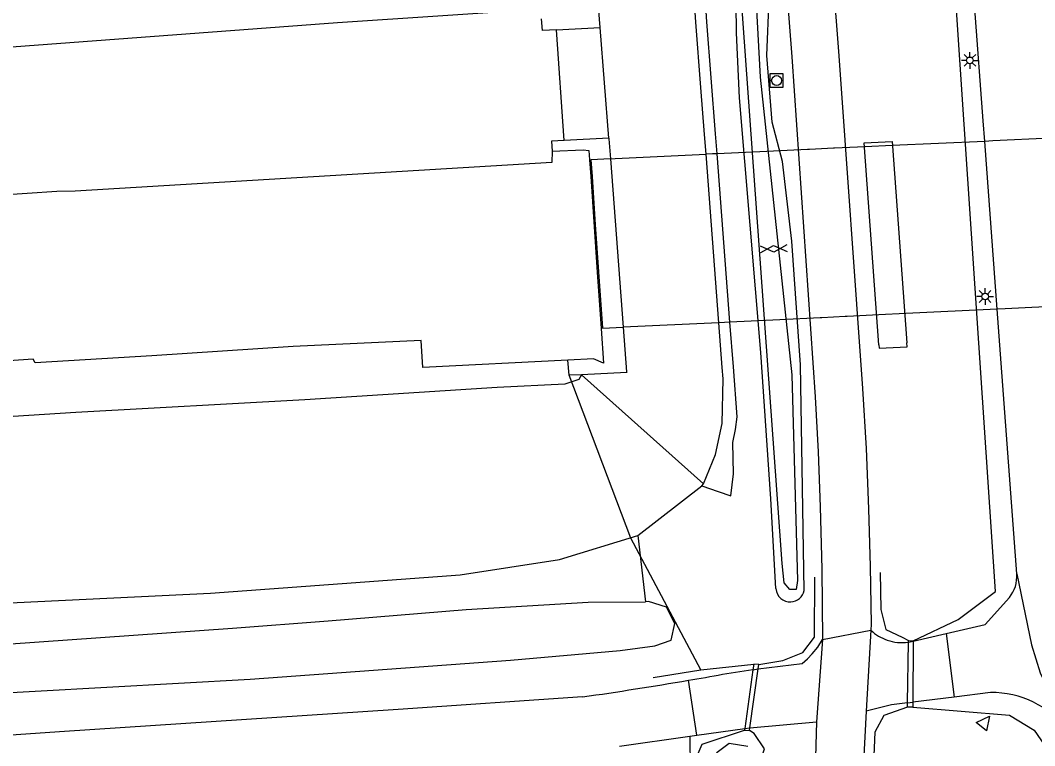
# Model space of a CAD drawing. Extents: x 126000 to 131009, y 393000 to 395500.
# Drawn here: x 130382.7 to 130458.9, y 394560.9 to 394615.4 of the extents above; entities that cross this region are included whole.
import ezdxf

# ---------------------------------------------------------------- set-up
doc = ezdxf.new("R2010")
doc.units = 0
for name, color, linetype in [('gg-afsc-lijn faunaraster', 7, 'Continuous'), ('gg-bbg-pilaar viaduct of brug', 7, 'Continuous'), ('gg-knt-BGT kruinlijn', 7, 'Continuous'), ('gg-knt-verharding', 7, 'Continuous'), ('gg-knt-verharding nz', 7, 'Continuous'), ('gg-kntw-bovenkant insteek waterloop', 7, 'Continuous'), ('gg-kwrk-faunavoorziening', 7, 'Continuous'), ('gg-kwrk-kunstwerk niveau 01', 7, 'Continuous'), ('gt-grn-groengrens', 7, 'Continuous'), ('gt-grn-weggrens', 7, 'Continuous'), ('gt-symb-gesloten verharding', 7, 'Continuous'), ('gt-symb-lichtmast', 7, 'Continuous'), ('gt-symb-rioolschacht', 7, 'Continuous'), ('gt-symb-waterafsluiter', 7, 'Continuous'), ('gx-grn-maaiveld', 7, 'Continuous')]:
    doc.layers.add(name, color=color, linetype=linetype)

# ---------------------------------------------------------------- blocks, each defined once
blk = doc.blocks.new('gt0-RS')
at = {"layer": 'gt-symb-rioolschacht'}
blk.add_lwpolyline([(-0.5, -0.5), (0.5, -0.5), (0.5, 0.5), (-0.5, 0.5)], close=True, dxfattribs=at)
blk.add_circle((0, 0), 0.375, dxfattribs=at)
blk = doc.blocks.new('gt0-LMAST')
at = {"layer": 'gt-symb-lichtmast'}
for p, q in [((-0.182, 0.173), (-0.447, 0.438)), ((-0.005, 0.246), (-0.005, 0.621)), ((0.172, 0.173), (0.437, 0.438)), ((-0.255, -0.004), (-0.63, -0.004)), ((-0.182, -0.181), (-0.447, -0.446)), ((-0.005, -0.254), (-0.005, -0.629)), ((0.437, -0.446), (0.172, -0.181)), ((0.245, -0.004), (0.62, -0.004))]:
    blk.add_line(p, q, dxfattribs=at)
blk.add_circle((-0.005, -0.004), 0.25, dxfattribs=at)
blk = doc.blocks.new('gt0-GESVH1')
at = {"layer": 'gt-symb-gesloten verharding'}
for p, q in [((-0.992, -0.261), (0.008, 0.239)), ((0.008, -0.261), (-0.992, 0.239)), ((0.008, 0.239), (1.008, -0.261)), ((1.008, 0.239), (0.008, -0.261))]:
    blk.add_line(p, q, dxfattribs=at)
blk = doc.blocks.new('gt0-WAFSL')
at = {"layer": 'gt-symb-waterafsluiter'}
for p, q in [((-0.5, -0.333), (0, 0.667)), ((0, 0.667), (0.5, -0.333)), ((0.5, -0.333), (-0.5, -0.333))]:
    blk.add_line(p, q, dxfattribs=at)

msp = doc.modelspace()

# ---------------------------------------------------------------- linework, layer by layer
at = {"layer": 'gg-afsc-lijn faunaraster'}
for p, q in [((130433.797, 394566.605), (130437.77, 394567.036)), ((130430.228, 394566.037), (130433.797, 394566.605))]:
    msp.add_line(p, q, dxfattribs=at)
for points in [[(130449.732, 394568.792), (130453.112, 394570.392), (130455.932, 394572.494), (130450.92, 394647.135), (130449.796, 394649.831), (130447.301, 394651.834), (130442.818, 394652.372)], [(130433.797, 394566.605), (130428.545, 394576.481), (130423.9, 394588.718)], [(130447.271, 394573.915), (130447.316, 394571.138), (130447.679, 394569.635), (130448.916, 394569.063), (130449.388, 394568.813)], [(130438.142, 394566.996), (130439.954, 394567.318), (130441.446, 394567.901), (130442.323, 394569.058), (130442.366, 394573.562)], [(130449.722, 394563.811), (130456.967, 394563.192), (130458.818, 394562.072), (130463.853, 394554.77), (130470.009, 394553.709), (130477.519, 394552.829), (130504.13, 394553.951), (130533.134, 394555.285)], [(130449.325, 394563.796), (130447.55, 394563.174), (130446.867, 394561.917), (130446.653, 394557.227)], [(130433.01, 394558.108), (130433.322, 394559.68), (130433.886, 394561.026), (130437.078, 394562.086)], [(130441.249, 394549.98), (130441.442, 394556.969), (130437.273, 394556.83), (130438.571, 394560.678), (130437.813, 394561.834), (130437.456, 394562.053)]]:
    msp.add_lwpolyline(points, dxfattribs=at)
at = {"layer": 'gg-bbg-pilaar viaduct of brug'}
for points in [[(130447.17, 394591.016), (130446.057, 394606.174), (130448.155, 394606.275), (130449.266, 394591.144)], [(130447.17, 394591.016), (130447.19, 394590.745), (130449.288, 394590.846), (130449.266, 394591.144)]]:
    msp.add_lwpolyline(points, dxfattribs=at)
at = {"layer": 'gg-knt-BGT kruinlijn'}
for p, q in [((130426.245, 394614.824), (130426.123, 394616.417)), ((130422.953, 394614.665), (130426.245, 394614.824)), ((130423.537, 394606.346), (130422.953, 394614.665)), ((130426.897, 394606.508), (130426.245, 394614.824)), ((130426.897, 394606.508), (130426.901, 394606.459)), ((130426.901, 394606.459), (130427.013, 394604.98)), ((130427.013, 394604.98), (130427.973, 394592.322)), ((130427.973, 394592.322), (130428.227, 394588.973)), ((130428.227, 394588.973), (130428.231, 394588.923)), ((130424.632, 394588.407), (130423.577, 394588.051)), ((130424.846, 394588.763), (130424.632, 394588.407)), ((130428.231, 394588.923), (130424.846, 394588.763)), ((130418.509, 394587.797), (130404.062, 394586.878)), ((130423.577, 394588.051), (130418.509, 394587.797)), ((130404.062, 394586.878), (130386.861, 394585.93)), ((130386.861, 394585.93), (130362.832, 394584.372))]:
    msp.add_line(p, q, dxfattribs=at)
at = {"layer": 'gg-knt-verharding'}
for p, q in [((130455.004, 394607.817), (130454.381, 394616.236)), ((130434.9, 394606.845), (130434.255, 394615.262)), ((130457.522, 394573.809), (130456.301, 394590.302)), ((130433.871, 394580.408), (130435.098, 394579.992)), ((130435.098, 394579.992), (130436.056, 394579.667)), ((130455.158, 394569.998), (130456.969, 394572.035)), ((130452.215, 394569.327), (130455.158, 394569.998)), ((130449.732, 394568.761), (130452.215, 394569.327)), ((130452.215, 394569.327), (130452.822, 394564.567)), ((130449.352, 394568.675), (130449.386, 394568.682)), ((130449.386, 394568.682), (130449.732, 394568.761)), ((130437.711, 394566.616), (130435.427, 394566.269)), ((130437.711, 394566.616), (130438.097, 394566.67)), ((130433.501, 394561.7), (130432.866, 394565.821)), ((130452.822, 394564.567), (130449.722, 394564.18)), ((130455.554, 394564.908), (130452.822, 394564.567)), ((130449.329, 394564.131), (130449.722, 394564.18)), ((130446.206, 394563.51), (130445.873, 394557.153)), ((130437.485, 394562.261), (130442.49, 394562.696)), ((130442.49, 394562.696), (130442.308, 394557.103)), ((130427.699, 394560.878), (130432.97, 394561.625)), ((130432.97, 394561.625), (130433.501, 394561.7)), ((130433.501, 394561.7), (130437.095, 394562.21)), ((130437.095, 394562.21), (130437.485, 394562.261))]:
    msp.add_line(p, q, dxfattribs=at)
for points in [[(130437.429, 394651.127), (130439.226, 394630.699), (130440.639, 394612.614), (130442.387, 394587.107), (130442.603, 394582.973), (130442.765, 394578.841), (130442.884, 394574.167), (130442.935, 394568.881)], [(130441.167, 394650.599), (130442.771, 394630.856), (130444.148, 394612.689), (130445.95, 394587.734), (130446.202, 394583.215), (130446.394, 394578.691), (130446.521, 394574.364), (130446.594, 394570.032), (130446.57, 394569.574)], [(130434.073, 394606.805), (130433.805, 394610.324), (130433.431, 394615.222)], [(130436.056, 394579.667), (130436.253, 394581.323), (130436.2, 394583.684), (130436.398, 394584.645), (130436.526, 394585.608), (130436.239, 394589.352)], [(130438.097, 394566.67), (130441.398, 394567.091), (130441.8, 394567.428), (130442.166, 394567.798), (130442.583, 394568.318), (130442.935, 394568.881)], [(130424.907, 394564.574), (130411.071, 394563.627), (130385.627, 394561.943), (130361.002, 394560.253), (130336.225, 394558.454), (130310.899, 394556.743), (130285.454, 394554.947), (130261.044, 394553.244), (130235.641, 394551.461), (130210.721, 394549.803), (130185.37, 394547.93), (130176.098, 394547.256)], [(130449.329, 394564.131), (130448.118, 394563.98), (130446.206, 394563.51)]]:
    msp.add_lwpolyline(points, dxfattribs=at)
for centre, radius, start, end in [((130455.027, 394573.614), 2.503, 320.89484, 4.47805), ((130448.91, 394572.072), 3.423, 226.87302, 250.93781), ((130448.917, 394572.081), 3.433, 250.86774, 277.27487), ((130376.471, 394895.748), 334.712, 279.69992, 280.14497), ((130381.346, 394868.629), 307.159, 278.1532, 279.65599), ((130455.621, 394557.763), 7.145, 37.09867, 90.53691)]:
    msp.add_arc(centre, radius, start, end, dxfattribs=at)
at = {"layer": 'gg-knt-verharding nz'}
for p, q in [((130433.431, 394615.222), (130433.313, 394616.76)), ((130434.255, 394615.262), (130434.137, 394616.8)), ((130455.118, 394606.282), (130455.004, 394607.817)), ((130434.186, 394605.316), (130434.073, 394606.805)), ((130435.014, 394605.354), (130434.9, 394606.845)), ((130456.051, 394593.681), (130455.118, 394606.282)), ((130435.147, 394592.669), (130434.186, 394605.316)), ((130435.982, 394592.709), (130435.014, 394605.354)), ((130456.301, 394590.302), (130456.051, 394593.681)), ((130435.403, 394589.312), (130435.147, 394592.669)), ((130436.239, 394589.352), (130435.982, 394592.709)), ((130446.57, 394569.574), (130446.206, 394563.51)), ((130442.935, 394568.881), (130442.49, 394562.696))]:
    msp.add_line(p, q, dxfattribs=at)
at = {"layer": 'gg-kntw-bovenkant insteek waterloop'}
for points in [[(130439.44, 394572.704), (130439.059, 394579.443), (130438.303, 394590.428), (130436.713, 394609.547), (130436.472, 394614.428), (130436.425, 394618.822), (130433.961, 394645.152), (130434.46, 394647.066)], [(130441.549, 394572.559), (130441.288, 394589.515), (130440.639, 394598.78), (130439.94, 394604.78), (130439.163, 394607.709), (130438.763, 394612.722), (130438.927, 394617.015), (130438.973, 394620.726), (130438.298, 394630.016), (130436.688, 394647.291)], [(130431.218, 394571.303), (130429.873, 394571.742), (130429.644, 394571.716)], [(130431.571, 394568.841), (130431.857, 394570.08), (130431.218, 394571.303)], [(130175.017, 394550.302), (130211.863, 394553.207), (130237.319, 394555.272), (130331.675, 394561.698), (130367.631, 394564.093), (130399.945, 394565.907), (130419.513, 394567.339), (130427.728, 394568.052), (130430.344, 394568.408), (130431.571, 394568.841)], [(130428.845, 394500), (130429.673, 394505.552), (130430.469, 394512.714), (130431, 394520.386), (130431.96, 394529.918), (130433.072, 394539.606), (130433.886, 394548.672), (130433.89, 394557.106), (130434.165, 394558.962), (130435.014, 394560.417), (130435.927, 394561.102), (130437.32, 394560.87)]]:
    msp.add_lwpolyline(points, dxfattribs=at)
for centre, radius, start, end in [((130440.504, 394572.765), 1.065, 183.27226, 273.03658), ((130440.502, 394572.767), 1.067, 273.11543, 348.77066)]:
    msp.add_arc(centre, radius, start, end, dxfattribs=at)
at = {"layer": 'gg-kwrk-faunavoorziening'}
for p, q in [((130449.329, 394564.131), (130449.386, 394568.682)), ((130449.386, 394568.682), (130449.388, 394568.813)), ((130449.388, 394568.813), (130449.732, 394568.792)), ((130449.732, 394568.761), (130449.722, 394564.18)), ((130449.732, 394568.792), (130449.732, 394568.761)), ((130437.77, 394567.036), (130437.711, 394566.616)), ((130438.142, 394566.996), (130437.77, 394567.036)), ((130438.097, 394566.67), (130438.142, 394566.996)), ((130437.711, 394566.616), (130437.095, 394562.21)), ((130437.485, 394562.261), (130438.097, 394566.67)), ((130449.325, 394563.796), (130449.329, 394564.131)), ((130449.722, 394563.811), (130449.325, 394563.796)), ((130449.722, 394564.18), (130449.722, 394563.811)), ((130437.095, 394562.21), (130437.078, 394562.086)), ((130437.078, 394562.086), (130437.456, 394562.053)), ((130437.456, 394562.053), (130437.485, 394562.261))]:
    msp.add_line(p, q, dxfattribs=at)
at = {"layer": 'gg-kwrk-kunstwerk niveau 01'}
msp.add_line((130435.147, 394592.669), (130427.973, 394592.322), dxfattribs=at)
for points in [[(130460.058, 394606.509), (130455.732, 394606.31), (130455.118, 394606.282)], [(130443.836, 394605.761), (130443.77, 394605.758), (130441.968, 394605.675), (130441.816, 394605.668)], [(130455.118, 394606.282), (130448.17, 394605.961), (130446.132, 394605.867), (130443.836, 394605.761)], [(130427.013, 394604.98), (130425.544, 394604.891), (130425.629, 394603.646), (130425.875, 394600.05), (130426.121, 394596.473), (130426.41, 394592.246), (130427.973, 394592.322)], [(130427.013, 394604.98), (130427.37, 394605.002), (130434.186, 394605.316)], [(130435.014, 394605.354), (130434.664, 394605.338), (130434.186, 394605.316)], [(130441.816, 394605.668), (130438.75, 394605.527), (130435.014, 394605.354)], [(130456.051, 394593.681), (130449.196, 394593.349), (130447.158, 394593.25), (130444.792, 394593.136)], [(130461.172, 394593.929), (130456.648, 394593.71), (130456.051, 394593.681)], [(130442.763, 394593.038), (130439.74, 394592.891), (130435.982, 394592.709)], [(130444.792, 394593.136), (130444.636, 394593.128), (130442.874, 394593.043), (130442.763, 394593.038)], [(130435.982, 394592.709), (130435.569, 394592.689), (130435.147, 394592.669)]]:
    msp.add_lwpolyline(points, dxfattribs=at)
at = {"layer": 'gt-grn-groengrens'}
msp.add_line((130432.97, 394561.625), (130433.013, 394557.856), dxfattribs=at)
at = {"layer": 'gt-grn-weggrens'}
msp.add_line((130442.935, 394568.881), (130446.57, 394569.574), dxfattribs=at)
msp.add_lwpolyline([(130457.522, 394573.809), (130458.637, 394568.495), (130459.271, 394566.379), (130461.32, 394562.073)], dxfattribs=at)
at = {"layer": 'gx-grn-maaiveld'}
for p, q in [((130426.897, 394606.508), (130423.537, 394606.346)), ((130435.469, 394588.441), (130435.403, 394589.312)), ((130433.994, 394580.565), (130424.846, 394588.763)), ((130433.871, 394580.408), (130433.994, 394580.565)), ((130429.062, 394576.68), (130433.871, 394580.408)), ((130429.062, 394576.68), (130429.644, 394571.716))]:
    msp.add_line(p, q, dxfattribs=at)
for points in [[(130435.192, 394647.074), (130435.958, 394647.147), (130436.322, 394646.6), (130438.256, 394611.111), (130440.626, 394588.752), (130441.064, 394573.323), (130440.955, 394572.63), (130440.481, 394572.63), (130440.043, 394573.141), (130439.897, 394574.6), (130434.754, 394646.016), (130435.192, 394647.074)], [(130421.954, 394616.198), (130406.511, 394615.183), (130371.635, 394612.566), (130336.827, 394609.695), (130300.374, 394606.364), (130266.156, 394602.965), (130243.151, 394600.647)], [(130422.953, 394614.665), (130421.903, 394614.614), (130421.824, 394615.476)], [(130423.537, 394606.346), (130422.577, 394606.3), (130422.623, 394605.554)], [(130422.623, 394605.554), (130422.62, 394604.7), (130386.802, 394602.549), (130385.443, 394602.508), (130358.667, 394600.727), (130352.81, 394600.344), (130320.043, 394598.132), (130300.119, 394596.681), (130280.995, 394595.188), (130269.823, 394594.28), (130265.201, 394593.97), (130243.585, 394592.111)], [(130422.623, 394605.554), (130424.954, 394605.656), (130425.394, 394605.601), (130425.443, 394604.885), (130425.528, 394603.641), (130426.02, 394596.468), (130426.311, 394592.241), (130426.49, 394589.63), (130425.738, 394589.959), (130423.803, 394589.86)], [(130423.803, 394589.86), (130412.911, 394589.299), (130412.8, 394591.34), (130403.19, 394590.87), (130392.57, 394590.17), (130383.82, 394589.65), (130383.66, 394589.93), (130362.13, 394588.461), (130341.506, 394587.035), (130281.314, 394582.622), (130259.956, 394580.899), (130244.87, 394579.604), (130244.502, 394579.574)], [(130424.846, 394588.763), (130423.9, 394588.718), (130423.803, 394589.86)], [(130433.994, 394580.565), (130434.891, 394582.76), (130435.401, 394585.104), (130435.469, 394588.441)], [(130244.984, 394562.829), (130249.721, 394563.162), (130277.461, 394565.203), (130300.923, 394567.325), (130326.523, 394568.778), (130350.218, 394569.835), (130371.019, 394571.122), (130396.969, 394572.373), (130415.716, 394573.749), (130423.196, 394574.897), (130429.062, 394576.68)], [(130245.176, 394559.806), (130267.876, 394561.341), (130293.389, 394563.135), (130317.218, 394564.738), (130335.451, 394565.895), (130336.791, 394565.989), (130349.152, 394566.318), (130374.174, 394568.008), (130398.626, 394569.744), (130405.805, 394570.286), (130416.171, 394571.14), (130425.327, 394571.695), (130429.644, 394571.716)]]:
    msp.add_lwpolyline(points, dxfattribs=at)

# ---------------------------------------------------------------- block references
at = {"layer": 'gt-symb-gesloten verharding', "rotation": 2.7508347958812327}
msp.add_blockref('gt0-GESVH1', (130439.27, 394598.233), dxfattribs=at)
at = {"layer": 'gt-symb-lichtmast'}
for p in [(130454.008, 394612.366), (130455.15, 394594.635)]:
    msp.add_blockref('gt0-LMAST', p, dxfattribs=at)
at = {"layer": 'gt-symb-rioolschacht'}
msp.add_blockref('gt0-RS', (130439.488, 394610.846), dxfattribs=at)
at = {"layer": 'gt-symb-waterafsluiter', "rotation": -37.64891642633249}
msp.add_blockref('gt0-WAFSL', (130455.061, 394562.607), dxfattribs=at)

doc.saveas('drawing.dxf')
